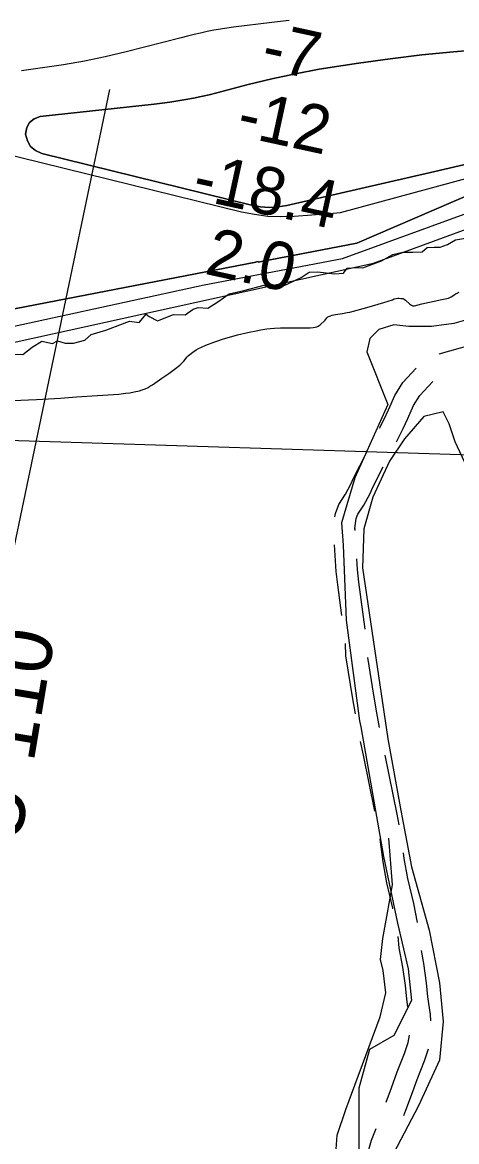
# Model space of a CAD drawing. Extents: x 3161615 to 3199515, y 867541 to 892976.
# Drawn here: x 3187915 to 3188527, y 876681 to 878257 of the extents above; entities that cross this region are included whole.
import ezdxf

# ---------------------------------------------------------------- set-up
doc = ezdxf.new("R2010")
doc.units = 0
for name, color, linetype in [('V-RIVR-EDGE', 7, 'Continuous'), ('V-RIVR-RANG', 7, 'Continuous'), ('V-RIVR-RANG-IDEN', 7, 'Continuous'), ('V-ROAD-CNTR', 7, 'Continuous'), ('V-SITE-VEGE', 7, 'Continuous'), ('V-TOPO-DPTH', 7, 'Continuous'), ('V-TOPO-MINR', 7, 'Continuous'), ('V-TOPO-WATR', 7, 'Continuous')]:
    doc.layers.add(name, color=color, linetype=linetype)

msp = doc.modelspace()

# ---------------------------------------------------------------- linework, layer by layer
at = {"layer": 'V-RIVR-EDGE'}
msp.add_lwpolyline([(3187903.8, 877789.5), (3187915.7, 877789), (3187929.1, 877799.5), (3187942.5, 877808), (3187957.7, 877804.7), (3187964.9, 877808.5), (3187975.4, 877805.1), (3187987.3, 877805.1), (3188003.1, 877809.3), (3188012.1, 877817.4), (3188032.7, 877823.5), (3188066.1, 877836.3), (3188079.9, 877834.4), (3188089.5, 877845.8), (3188093.8, 877842.9), (3188105.7, 877836.7), (3188128.1, 877845.7), (3188144.8, 877845.2), (3188156.2, 877852.8), (3188162.9, 877855.2), (3188176.8, 877854.2), (3188190.6, 877863.2), (3188206.8, 877874.6), (3188227.4, 877879.3), (3188256, 877886.9), (3188264.6, 877882.1), (3188282.2, 877885.4), (3188308.5, 877897.7), (3188319.5, 877905.3), (3188331.9, 877905.8), (3188355.2, 877902.9), (3188368.1, 877903.8), (3188372.9, 877910.9), (3188386.2, 877911.8), (3188395.3, 877911.3), (3188421.6, 877921.3), (3188437.3, 877929.8), (3188451.6, 877933.1), (3188465.9, 877933.1), (3188478.8, 877933.6), (3188486, 877939.7), (3188496, 877940.2), (3188504.1, 877940.2), (3188514.6, 877944), (3188526.1, 877950.6), (3188550.9, 877954.8)], dxfattribs=at)
at = {"layer": 'V-RIVR-RANG'}
msp.add_line((3187895, 877477.1), (3188038.7, 878162.2), dxfattribs=at)
at = {"layer": 'V-ROAD-CNTR'}
msp.add_line((3188502.9, 877790.3), (3188599.2, 877817.5), dxfattribs=at)
for points in [[(3188418.7, 877685.4), (3188425.3, 877698), (3188431.2, 877711.4), (3188440.2, 877731.4), (3188451.8, 877749.8), (3188470.2, 877770)], [(3188442.5, 877666.3), (3188452.3, 877684.9), (3188458.6, 877699.1), (3188466.7, 877717.2), (3188475.8, 877731.6), (3188493.7, 877751.2)], [(3188355.9, 877560.7), (3188356.5, 877565.4), (3188361.3, 877577.9), (3188370.7, 877592.4), (3188378.4, 877606.7), (3188382.1, 877615.2), (3188400.1, 877649.9)], [(3188384.2, 877541.1), (3188384.1, 877544.4), (3188384.1, 877544.1), (3188385.8, 877558), (3188388.2, 877564.3), (3188396.5, 877577.1), (3188405.4, 877593.6), (3188409.2, 877602.3), (3188424, 877630.8)], [(3188365.5, 877421.6), (3188359.9, 877464.6), (3188357.6, 877483.7), (3188355.4, 877520.9)], [(3188398.3, 877402.1), (3188389.7, 877468.4), (3188387.5, 877486.4), (3188386.6, 877501.2)], [(3188384.8, 877283.2), (3188381.3, 877304.4), (3188371.3, 877364.8), (3188370.6, 877381.9)], [(3188418.6, 877263.8), (3188415, 877284.3), (3188410.9, 877309.3), (3188402.1, 877362.3)], [(3188412.1, 877146.1), (3188396, 877225), (3188392, 877243.9)], [(3188446.3, 877126.8), (3188443.6, 877141.7), (3188426.7, 877224.7)], [(3188331.4, 876199.6), (3188352.2, 876237.7), (3188377.1, 876276.1), (3188390.2, 876308.1), (3188395, 876344.1), (3188391.5, 876405.6), (3188393.4, 876441.8), (3188387.5, 876473), (3188378.3, 876506), (3188364.9, 876550.6), (3188358.1, 876574.5), (3188356.3, 876610.5), (3188356, 876650), (3188359.1, 876689.8), (3188371.4, 876726), (3188384.1, 876760), (3188419.7, 876856.1), (3188427.8, 876890.2), (3188423.7, 876921.6), (3188420.1, 876937), (3188423.5, 876966.4), (3188430, 877002.6), (3188436.9, 877042.4), (3188432.1, 877107.8)], [(3188437.7, 877008.6), (3188437.6, 877009.2), (3188429.2, 877044.8), (3188423.7, 877074.8), (3188420.2, 877102.8), (3188419.5, 877106.8)], [(3188472.3, 876989.3), (3188466.9, 877015.7), (3188458.6, 877051), (3188453.4, 877079.3), (3188452.4, 877087.3)], [(3188458.7, 876870.2), (3188457.2, 876881), (3188455.3, 876900.6), (3188451.6, 876926.4), (3188446.6, 876953.6), (3188444.8, 876969.2)], [(3188491.1, 876850.7), (3188490.5, 876859.5), (3188487, 876884.5), (3188485.1, 876904.2), (3188481.3, 876931.2), (3188477.8, 876949.7)], [(3188428, 876736.3), (3188435.5, 876756.4), (3188443.7, 876778.6), (3188453.9, 876804.6), (3188459.1, 876820.1), (3188461.2, 876830.5)], [(3188453.1, 876717.4), (3188455.8, 876725), (3188463.6, 876746), (3188471.7, 876768), (3188482.1, 876794.3), (3188487.8, 876811.2)], [(3188384.6, 876603.4), (3188386.6, 876611.5), (3188392.7, 876632.7), (3188399.4, 876654.3), (3188407.6, 876682.8), (3188413.9, 876698.9)]]:
    msp.add_lwpolyline(points, dxfattribs=at)
at = {"layer": 'V-SITE-VEGE'}
for p, q in [((3188481.2, 877702), (3188453.8, 877670.4)), ((3188508.7, 877708.4), (3188481.2, 877702)), ((3188517.1, 877691.5), (3188508.7, 877708.4)), ((3188525.6, 877666.1), (3188517.1, 877691.5)), ((3188453.8, 877670.4), (3188432.7, 877638.7)), ((3188542.4, 877630.2), (3188525.6, 877666.1)), ((3188432.7, 877638.7), (3188409.5, 877588)), ((3188409.5, 877588), (3188396.8, 877543.7)), ((3188396.8, 877543.7), (3188394.7, 877488.8)), ((3188394.7, 877488.8), (3188430.6, 877248)), ((3188430.6, 877248), (3188449, 877146.7)), ((3188449, 877146.7), (3188463.9, 877067.5)), ((3188463.9, 877067.5), (3188488.6, 876978.4)), ((3188488.6, 876978.4), (3188503.4, 876904.1)), ((3188503.4, 876904.1), (3188508.4, 876849.7)), ((3188508.4, 876849.7), (3188503.4, 876795.2)), ((3188503.4, 876795.2), (3188473.8, 876730.9)), ((3188473.8, 876730.9), (3188424.3, 876636.9))]:
    msp.add_line(p, q, dxfattribs=at)
for points in [[(3188478.3, 877860.4), (3188506.5, 877866.4), (3188515.8, 877868.5), (3188517.9, 877869.3), (3188519.8, 877870.3), (3188523.4, 877872.9), (3188525.9, 877874.6), (3188527.4, 877875.3), (3188531, 877876.8)], [(3187901.5, 877724.3), (3187935.1, 877725.9), (3187968.8, 877727.8), (3187991.3, 877729.3), (3188021.2, 877731.6), (3188051, 877733.5), (3188060.8, 877734.5), (3188066.5, 877735.3), (3188072.9, 877736.4), (3188080.2, 877738.1), (3188084, 877739.3), (3188088.4, 877740.9), (3188092.5, 877742.9), (3188095.1, 877744.4), (3188098.5, 877746.6), (3188111.8, 877755.9), (3188121.5, 877762.6), (3188131, 877769.4), (3188137.2, 877774.1), (3188138.7, 877775.4), (3188140.1, 877776.8), (3188142.7, 877779.7), (3188147.7, 877785.9), (3188149.3, 877787.6), (3188151.2, 877789.3), (3188155.7, 877792.6), (3188160.4, 877795.6), (3188163.6, 877797.4), (3188167.9, 877799.6), (3188174, 877802.2), (3188186.4, 877806.9), (3188198.9, 877811.1), (3188207.3, 877813.7), (3188218.6, 877816.8), (3188235, 877820.7), (3188244.7, 877822.7), (3188251.3, 877824), (3188260, 877825.3), (3188265, 877825.8), (3188270.8, 877826.3), (3188279.3, 877826.6), (3188287.8, 877826.7), (3188304.9, 877826.7), (3188320.8, 877826.9), (3188325.2, 877827.1), (3188328.2, 877827.5), (3188330.4, 877828.1), (3188332.3, 877829.1), (3188333.6, 877829.9), (3188335.2, 877831.1), (3188342.1, 877837.5), (3188344.3, 877840.6), (3188345.4, 877841.8), (3188346.1, 877842.4), (3188347, 877842.9), (3188349.4, 877843.7), (3188351.8, 877844.4), (3188356.7, 877845.5), (3188366.6, 877847), (3188373.1, 877848.1), (3188376.8, 877849), (3188400.7, 877855.5), (3188424.6, 877862.2), (3188430.8, 877864.1), (3188437, 877866.1), (3188439.6, 877867.5), (3188442, 877868.2), (3188444.6, 877868.4), (3188446.3, 877868.4), (3188448.6, 877868.2), (3188451.5, 877867.8), (3188452.6, 877867.5), (3188453.6, 877867), (3188455.5, 877865.7), (3188461.7, 877860), (3188463.1, 877859), (3188464.8, 877858.1), (3188465.7, 877857.8), (3188466.8, 877857.7), (3188467.9, 877857.9), (3188478.3, 877860.4)], [(3188546.7, 877839.3), (3188523.4, 877833), (3188491.8, 877828.7), (3188460.1, 877828.7), (3188439, 877830.8), (3188417.9, 877824.5), (3188405.3, 877811.8), (3188401, 877792.8), (3188430.6, 877718.9), (3188384.1, 877615.5), (3188365.2, 877552.1), (3188367.3, 877520.4), (3188371.5, 877414.8), (3188390.5, 877273.4), (3188392.6, 877264.9), (3188424.3, 877082.3), (3188444.1, 876988.3), (3188458.9, 876923.9), (3188463.9, 876879.4), (3188439.1, 876829.9), (3188404.5, 876810.1), (3188389.6, 876755.7), (3188389.6, 876701.2), (3188389.6, 876636.9)]]:
    msp.add_lwpolyline(points, dxfattribs=at)
at = {"layer": 'V-TOPO-DPTH'}
msp.add_line((3197197, 877374.4), (3187419.1, 877683.2), dxfattribs=at)
for points in [[(3185917.4, 877760.3), (3186158.5, 877745.7), (3186674.8, 877703.9), (3187305.2, 877674.6), (3187308.2, 877675), (3187425.5, 877701.2), (3188410.2, 877917.6), (3188725.8, 878033.1), (3189042.6, 878149.1), (3189101, 878261.7), (3189125.5, 878391.2), (3189122.9, 878477.5), (3189166.1, 878520.6), (3189217.4, 878525.9), (3189433, 878512.1), (3189721.5, 878487.3)], [(3185917.4, 877760.3), (3186158.5, 877745.7), (3186674.8, 877703.9), (3187305.2, 877674.6), (3187308.2, 877675), (3187425.5, 877701.2), (3188410.2, 877917.6), (3188725.8, 878033.1), (3189042.6, 878149.1), (3189101, 878261.7), (3189125.5, 878391.2), (3189122.9, 878477.5), (3189166.1, 878520.6), (3189217.4, 878525.9), (3189433, 878512.1), (3189721.5, 878487.3)], [(3189066, 878312.2), (3189048.4, 878244.1), (3189039.6, 878188.2), (3189031.7, 878169.8), (3189014.2, 878162), (3188930.2, 878127.9), (3188710.9, 878069.4), (3188550.3, 878016.2), (3188386.8, 877946.1)], [(3188585.6, 878067.6), (3188496.6, 878046.8), (3188288.1, 877999), (3188275.7, 877997.1), (3188263.2, 877996.3), (3188250.8, 877997.3), (3188238.4, 877999.4), (3187942.5, 878072.1), (3187933.7, 878076.3), (3187926.6, 878082.1), (3187922.2, 878090.1), (3187919.7, 878099.6), (3187921.4, 878108.7), (3187925.2, 878116.1), (3187931.8, 878121), (3187940.5, 878124.2), (3188101.1, 878141.8), (3188112.2, 878143.2), (3188123.3, 878144.7), (3188134.4, 878146.3), (3188145.5, 878148.2), (3188156.5, 878150.2), (3188167.5, 878152.5), (3188178.5, 878155), (3188189.4, 878157.7), (3188233.7, 878169.2), (3188266.8, 878177.3), (3188300.1, 878184.6), (3188333.6, 878190.8), (3188367.3, 878196.3), (3188389, 878199.5), (3188433.7, 878205.6), (3188478.4, 878211), (3188523.2, 878215.5), (3188568.2, 878219.3)], [(3188568.2, 878219.3), (3188523.2, 878215.5), (3188478.4, 878211), (3188433.7, 878205.6), (3188389, 878199.5), (3188367.3, 878196.3), (3188333.6, 878190.8), (3188300.1, 878184.6), (3188266.8, 878177.3), (3188233.7, 878169.2), (3188189.4, 878157.7), (3188178.5, 878155), (3188167.5, 878152.5), (3188156.5, 878150.2), (3188145.5, 878148.2), (3188134.4, 878146.3), (3188123.3, 878144.7), (3188112.2, 878143.2), (3188101.1, 878141.8), (3187940.5, 878124.2), (3187931.8, 878121), (3187925.2, 878116.1), (3187921.4, 878108.7), (3187919.7, 878099.6), (3187922.2, 878090.1), (3187926.6, 878082.1), (3187933.7, 878076.3), (3187942.5, 878072.1), (3188238.4, 877999.4), (3188250.8, 877997.3), (3188263.2, 877996.3), (3188275.7, 877997.1), (3188288.1, 877999), (3188496.6, 878046.8), (3188585.6, 878067.6)], [(3188386.8, 877946.1), (3188550.3, 878016.2), (3188612.4, 878036.8)], [(3188386.8, 877946.1), (3188252.3, 877920.2), (3188250.1, 877919.7), (3188247.8, 877919.4), (3188247.8, 877919.4), (3188247.9, 877919.7), (3188248, 877919.9), (3188248, 877920), (3188247.9, 877920), (3188245.5, 877919.5), (3188244.4, 877919.3), (3187356.5, 877747.8), (3187340, 877745.1), (3187323.5, 877743), (3187306.9, 877741.8), (3186718, 877724), (3185892.1, 877799.4)], [(3186331.8, 877816.4), (3186320.1, 877817.1), (3186317.4, 877760.6), (3186327.9, 877759.6), (3186718, 877724), (3187306.9, 877741.8), (3187323.5, 877743), (3187340, 877745.1), (3187356.5, 877747.8), (3188244.4, 877919.3), (3188245.5, 877919.5), (3188247.9, 877920), (3188248, 877920), (3188248, 877919.9), (3188247.9, 877919.7), (3188247.8, 877919.4), (3188247.8, 877919.4), (3188250.1, 877919.7), (3188252.3, 877920.2), (3188386.8, 877946.1)]]:
    msp.add_lwpolyline(points, dxfattribs=at)
at = {"layer": 'V-TOPO-MINR'}
for points in [[(3187433.1, 877725.8), (3187609.5, 877765.1), (3188171.3, 877887.2), (3188366.5, 877924.3), (3188725, 878054.8), (3188948.9, 878125.1), (3189024, 878154.7), (3189043.2, 878170.4), (3189080.1, 878266.4), (3189111.7, 878376.4), (3189110, 878440.2), (3189113.6, 878479.5), (3189125, 878500.4), (3189147.7, 878528.3), (3189181.8, 878544.9), (3189212.2, 878548.7), (3189785.7, 878522.4)], [(3188386.8, 877946.1), (3188550.3, 878016.2), (3188710.9, 878069.4), (3188930.2, 878127.9), (3189014.2, 878162), (3189031.7, 878169.8), (3189039.6, 878188.2), (3189048.4, 878244.1), (3189066, 878312.2)], [(3187786.5, 878097.8), (3188224.1, 877990.3), (3188242.5, 877986.7), (3188261.1, 877984.2), (3188279.7, 877983.5), (3188298.5, 877984), (3188348.4, 877987.6), (3188363.7, 877989), (3188942.7, 878145.8), (3189028.1, 878173.8), (3189032.5, 878184.4), (3189033.5, 878202.5), (3189028.1, 878237.6), (3189028.2, 878296.9)], [(3188291.3, 878259.7), (3188267, 878256.8), (3188212.9, 878250.2), (3188203.6, 878248.9), (3188194.3, 878247.5), (3188185, 878245.8), (3188175.7, 878243.9), (3188166.5, 878241.9), (3188157.3, 878239.8), (3188148.2, 878237.6), (3188139, 878235.3), (3188061.3, 878215.5), (3188032.1, 878208.6), (3188002.8, 878202.4), (3187973.3, 878197.3), (3187943.7, 878192.8), (3187914, 878188.9)], [(3188568.2, 878219.3), (3188523.2, 878215.5), (3188478.4, 878211), (3188433.7, 878205.6), (3188389, 878199.5), (3188367.3, 878196.3), (3188333.6, 878190.8), (3188300.1, 878184.6), (3188266.8, 878177.3), (3188233.7, 878169.2), (3188189.4, 878157.7), (3188178.5, 878155), (3188167.5, 878152.5), (3188156.5, 878150.2), (3188145.5, 878148.2), (3188134.4, 878146.3), (3188123.3, 878144.7), (3188112.2, 878143.2), (3188101.1, 878141.8), (3187940.5, 878124.2), (3187931.8, 878121), (3187925.2, 878116.1), (3187921.4, 878108.7), (3187919.7, 878099.6), (3187922.2, 878090.1), (3187926.6, 878082.1), (3187933.7, 878076.3), (3187942.5, 878072.1), (3188238.4, 877999.4), (3188250.8, 877997.3), (3188263.2, 877996.3), (3188275.7, 877997.1), (3188288.1, 877999), (3188496.6, 878046.8), (3188585.6, 878067.6)], [(3185892.1, 877799.4), (3186718, 877724), (3187306.9, 877741.8), (3187323.5, 877743), (3187340, 877745.1), (3187356.5, 877747.8), (3188244.4, 877919.3), (3188245.5, 877919.5), (3188247.9, 877920), (3188248, 877920), (3188248, 877919.9), (3188247.9, 877919.7), (3188247.8, 877919.4), (3188247.8, 877919.4), (3188250.1, 877919.7), (3188252.3, 877920.2), (3188386.8, 877946.1)]]:
    msp.add_lwpolyline(points, dxfattribs=at)
at = {"layer": 'V-TOPO-WATR'}
msp.add_lwpolyline([(3185917.4, 877760.3), (3186158.5, 877745.7), (3186674.8, 877703.9), (3187305.2, 877674.6), (3187308.2, 877675), (3187425.5, 877701.2), (3188410.2, 877917.6), (3188725.8, 878033.1), (3189042.6, 878149.1), (3189101, 878261.7), (3189125.5, 878391.2), (3189122.9, 878477.5), (3189166.1, 878520.6), (3189217.4, 878525.9), (3189433, 878512.1), (3189721.5, 878487.3)], dxfattribs=at)

# ---------------------------------------------------------------- texts
at = {"layer": 'V-RIVR-RANG'}
for s, p in [('-7', (3188249.4, 878192.8)), ('-12', (3188214.9, 878098)), ('-18.4', (3188152.3, 878009.3)), ('2.0', (3188170.4, 877903.1))]:
    msp.add_text(s, height=67, rotation=347.725, dxfattribs=at).set_placement(p)
at = {"layer": 'V-RIVR-RANG-IDEN'}
msp.add_text('U-110', height=83, rotation=80.5053, dxfattribs=at).set_placement((3187911.6, 877097.7))

doc.saveas('drawing.dxf')
